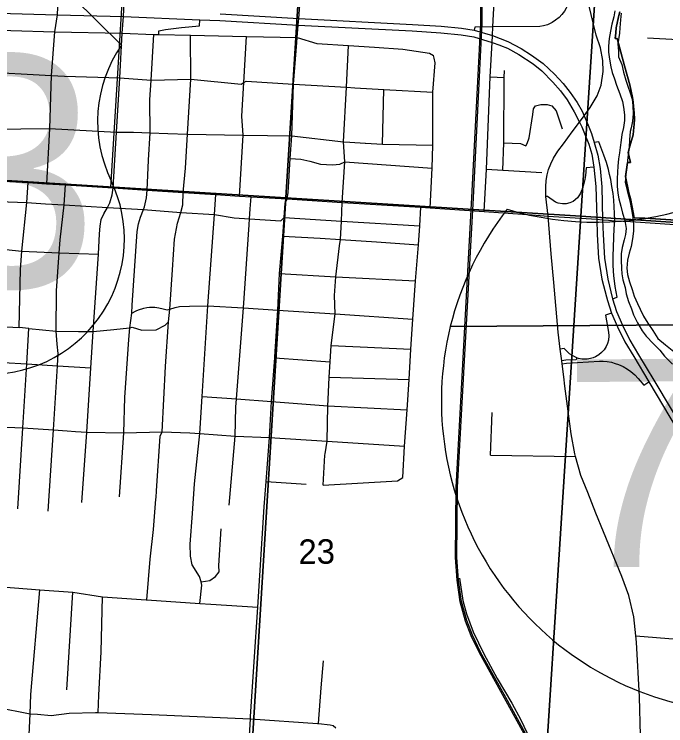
# Model space of a CAD drawing. Extents: x 114604 to 551442, y 316898 to 567001.
# Drawn here: x 216631 to 222509, y 377377 to 383793 of the extents above; entities that cross this region are included whole.
import ezdxf

# ---------------------------------------------------------------- set-up
doc = ezdxf.new("R2010")
doc.units = 0
for name, color, linetype in [('DV_X_County_Line', 7, 'Continuous'), ('GE_P_Alignment', 7, 'Continuous'), ('GE_P_Alignment_1000_Bearings', 7, 'Continuous'), ('GE_P_Alignment_1000_Stations', 7, 'Continuous'), ('GE_P_Alignment_100_Cardinal_Points', 7, 'Continuous'), ('GE_P_Alignment_100_Stations', 7, 'Continuous'), ('GE_P_Alignment_500_Bearings', 7, 'Continuous'), ('GE_P_Alignment_500_Cardinal_Points', 7, 'Continuous'), ('GE_P_Alignment_500_Stations', 7, 'Continuous'), ('PV_X_Curb', 7, 'Continuous'), ('SN_P_Signs', 7, 'Continuous')]:
    doc.layers.add(name, color=color, linetype=linetype)

msp = doc.modelspace()

# ---------------------------------------------------------------- linework, layer by layer
at = {"layer": 'DV_X_County_Line'}
for points in [[(222048.7, 383823.7), (222039.1, 383769.5), (222023.5, 383703.3), (222010, 383639.1), (221998.4, 383572.9), (221992.9, 383504.8), (221991.3, 383450.7), (222001.7, 383388.7), (222014.2, 383318.7), (222026.6, 383268.7), (222045, 383210.7), (222065.4, 383154.8), (222093.9, 383074.9), (222118.4, 383005), (222128.7, 382955), (222137.2, 382887), (222135.6, 382834.9), (222126, 382770.7), (222112.5, 382708.5), (222104.8, 382656.4), (222097.3, 382592.2), (222091.6, 382542.1), (222082, 382488), (222076.5, 382421.8), (222072.8, 382369.7), (222069.3, 382307.6), (222071.7, 382243.5), (222076.2, 382179.5), (222084.5, 382127.5), (222103, 382063.5), (222119.4, 381999.5), (222137.9, 381931.6), (222152.4, 381861.6), (222144.7, 381807.4), (222133.1, 381757.3), (222115.6, 381689), (222106, 381630.9), (222106.4, 381574.8), (222108.9, 381500.7), (222113.2, 381450.7), (222121.6, 381396.6), (222142.1, 381328.7), (222152.5, 381272.7), (222173, 381202.8), (222199.4, 381136.9), (222217.8, 381082.9), (222252.3, 381011.1), (222296.7, 380939.3), (222333.1, 380889.5), (222397.5, 380821.9), (222453.9, 380762.3), (222498.3, 380708.5), (222568.8, 380637)], [(222106.8, 383802.1), (222101.2, 383743.9), (222095.7, 383671.8), (222092.1, 383621.7), (222076.8, 383525.4), (222081.2, 383461.4), (222081.6, 383409.3), (222112.1, 383339.4), (222128.5, 383271.5), (222149, 383199.5), (222165.4, 383143.6), (222187.8, 383083.7), (222206.2, 383027.7), (222210.6, 382967.7), (222215.1, 382893.6), (222207.6, 382829.4), (222196, 382767.3)], [(222196, 382767.3), (222188.3, 382735.2), (222182.8, 382661), (222177.3, 382590.9), (222169.7, 382524.7), (222162.1, 382472.6), (222156.5, 382410.4), (222147, 382346.3), (222141.5, 382276.1), (222160, 382204.2), (222176.4, 382146.2), (222186.7, 382094.2), (222199.2, 382032.2), (222211.7, 381960.2), (222216.1, 381896.1), (222216.5, 381838.1), (222209, 381767.9), (222197.5, 381699.7), (222177.9, 381639.5), (222164.4, 381575.3), (222158.9, 381503.1), (222163.3, 381445.1), (222181.7, 381381.1), (222206.2, 381311.2), (222224.6, 381251.2), (222253.1, 381183.3), (222277.4, 381133.5), (222307.8, 381071.6), (222346.3, 381005.8), (222390.7, 380940), (222437.2, 380870.3), (222507.6, 380810.7), (222580, 380751.2)]]:
    msp.add_lwpolyline(points, dxfattribs=at)
at = {"layer": 'GE_P_Alignment'}
for p, q in [((220565.1, 380976), (224893.6, 381007.3)), ((224893.6, 381007.3), (220565.1, 380976)), ((224893.6, 381007.3), (220565.1, 380976))]:
    msp.add_line(p, q, dxfattribs=at)
for centre, start, end in [((223296.8, 380306), 142.08294, 166.22063), ((221880.4, 384730.3), 253.42308, 287.40493), ((223296.8, 380306), 166.22063, 258.87702)]:
    msp.add_arc(centre, 2812.7, start, end, dxfattribs=at)
at = {"layer": 'GE_P_Alignment_1000_Bearings'}
for points in [[(211007.2, 383328.6), (212969.9, 382523.3), (216400.3, 382301.7), (217504, 382230.6), (217660.6, 384834.7)], [(221196.1, 373627.7), (221391.3, 376455.8), (221377.3, 376752.1), (221352.8, 376913), (221316.6, 377072.6), (221249.3, 377269.9), (221069.4, 377598.5), (220827, 378034.9), (220754.3, 378187.9), (220702.1, 378320.9), (220654.7, 378495.1), (220627.7, 378689.5), (220610.9, 378894), (220616.6, 379526.2), (220760.6, 382139.1), (220840.8, 383712.4), (220843.5, 384047.8)], [(221211.1, 373630.2), (221407.1, 376490.7), (221397.3, 376741.3), (221371.1, 376912.2), (221328.4, 377076.8), (221260.9, 377274.9), (221080.4, 377604.5), (220838.2, 378040.6), (220765.9, 378192.8), (220714.1, 378324.8), (220667.1, 378497.6), (220640.2, 378690.9), (220623.5, 378894.4), (220629.2, 379525.8), (220773.2, 382138.5), (220853.4, 383712), (220856.1, 384048)], [(220648, 378707.3), (220676.8, 378507.4), (220710.4, 378387.1), (220770.7, 378222.9), (220867, 378025.6), (220988.3, 377803.5), (221121.3, 377579.7), (221201.6, 377428.9), (221283.7, 377258.9), (221327.3, 377127.1), (221376.9, 376942.1), (221407.3, 376768.7), (221426.9, 376584.5), (221422.1, 376497.4)]]:
    msp.add_lwpolyline(points, dxfattribs=at)
at = {"layer": 'GE_P_Alignment_1000_Stations'}
for p, q in [((221303.1, 381983.3), (221447.8, 381973.3)), ((221992.6, 381935.1), (222047.9, 381930.7))]:
    msp.add_line(p, q, dxfattribs=at)
for points in [[(216419.4, 382293), (216757.2, 382274.6), (216923.1, 382264.5), (217092.4, 382253.6), (217522.6, 382227.5), (217829.4, 382205.3), (218156.5, 382184.4), (218449.9, 382167), (218662.7, 382153.8), (218768.7, 382145.9), (219091.8, 382128.3), (219590.8, 382095.3), (220298.7, 382051.8), (220383.8, 382046.3), (220869.3, 382013.4), (221303.1, 381983.3)], [(221447.8, 381973.3), (221886.3, 381943.9), (221937.3, 381939.6), (221992.6, 381935.1)], [(222047.9, 381930.7), (222190.4, 381923.1), (222589.9, 381898.2), (222626.6, 381896)]]:
    msp.add_lwpolyline(points, dxfattribs=at)
at = {"layer": 'GE_P_Alignment_100_Cardinal_Points'}
for p, q in [((222342.6, 383581.3), (222617.9, 383565.9)), ((220924.3, 383227.4), (221052.1, 383222.7)), ((219954.3, 382621.8), (219965.5, 383115.3)), ((219490.2, 380806), (220209.7, 380771.2)), ((218981.2, 380694.4), (219479.9, 380659.2)), ((219472.8, 380519.1), (220192.9, 380500.6)), ((220926.9, 379817.6), (220942.3, 380200.1)), ((220926.9, 379817.6), (221695.2, 379806)), ((218902.5, 379579.9), (219264.7, 379554)), ((219416.9, 379546.4), (220087.7, 379584.6)), ((217105.6, 377700.7), (217159.5, 378582.6))]:
    msp.add_line(p, q, dxfattribs=at)
for points in [[(217111.7, 385328.7), (217084.8, 384837.4), (217053.3, 384387.3), (217022.2, 384006.1), (217022.3, 383856.3), (217019.2, 383789), (216995.6, 383635.3), (216964.8, 383241.7), (216948.9, 382763.5), (216923.1, 382264.5)], [(217522.6, 382227.5), (217553.4, 382729.4), (217582.7, 383220.8), (217606, 383621), (217617.6, 383772.7), (217620.9, 383836.6), (217630.3, 383989), (217653, 384364.4), (217681, 384827.4), (217694.8, 385096.7), (217710.2, 385311.7)], [(219105.4, 382232.5), (219120.9, 382493), (219135.3, 382695.2), (219151.3, 383163.1), (219181.4, 383538.6), (219184.9, 383581.9), (219193.8, 383695.6), (219199.3, 383754.4), (219207.7, 383874.1), (219227, 384309.5), (219248.5, 384794), (219283.7, 385025.2), (219269.4, 385264.8)], [(220869.3, 382013.4), (220890, 382395.5), (220924.3, 383227.4), (220941.6, 383537.1), (220945.8, 383601.4), (220948.8, 383678.3), (220971.6, 384133), (220989, 384479.5), (220899.9, 384932.7), (220860.2, 385076.2), (220816, 385250.4)], [(214434.6, 383721), (214547.1, 383716.6), (214879.1, 383704), (215092.5, 383695.9), (215302.8, 383687.9), (215739, 383671.5), (216239.6, 383657.1), (216599.1, 383646.7), (216995.6, 383635.3), (217606, 383621), (217890.4, 383610.5), (217934.4, 383609.1), (218220.7, 383602.8), (218727.4, 383591.8), (219184.9, 383581.9)], [(217580.3, 379442.5), (217620.8, 380017.8), (217629.7, 380337), (217664.8, 380859.9), (217674.7, 380965.6), (217691.4, 381098.8), (217693.7, 381168.3), (217739.6, 381834.6), (217751.3, 381902.4), (217770, 381961.6), (217797.2, 382033), (217805.5, 382055.3), (217824.1, 382136), (217829.4, 382205.3), (217842.8, 382476.7), (217858.1, 382724.7), (217855.5, 383020.8), (217866, 383198.2), (217890.4, 383610.5)], [(217911.2, 379435.6), (217915.8, 379494.2), (217948.6, 379987), (217966.2, 380027.5), (217996.6, 380616), (218022.5, 381018.7), (218035.6, 381132.9), (218059, 381489.4), (218075.6, 381765.8), (218103, 381909.9), (218132.5, 382004.1), (218151, 382074.9), (218156.5, 382184.4), (218174.8, 382403.6), (218192.7, 382712), (218223.4, 383206), (218220.7, 383602.8)], [(218662.7, 382153.8), (218697.8, 382703.6), (218684.6, 382874.2), (218702.7, 383176.8), (218727.4, 383591.8)], [(219184.9, 383581.9), (219362.3, 383527.6), (219646.7, 383510.2), (219881.7, 383495.9), (220138, 383479.2), (220376, 383440.6), (220411.9, 383422.1)], [(219601.5, 382643), (219627.3, 383134.9), (219646.7, 383510.2)], [(220383.8, 382046.3), (220401.1, 382404.1), (220408.3, 382610.8), (220406.4, 383075.1), (220407.6, 383089.9), (220429.3, 383355.8), (220419.7, 383397.9), (220411.9, 383422.1)], [(216320.5, 383265.1), (216469.2, 383267.8), (216693.5, 383256), (216964.8, 383241.7), (217083.3, 383235.5), (217582.7, 383220.8), (217866, 383198.2), (218223.4, 383206), (218678.7, 383162.9), (218702.7, 383176.8), (218723, 383188.6), (219151.3, 383163.1), (219627.3, 383134.9), (219703.6, 383130.4), (219965.5, 383115.3), (220407.6, 383089.9)], [(221038.5, 382387), (221047.4, 382634), (221052.1, 383222.7), (221054.9, 383284.9)], [(221047.4, 382634), (221199.4, 382627.4), (221246.5, 382605.1), (221258.8, 382627), (221275.3, 382679), (221310.6, 382889.8), (221315.8, 382939.8), (221332.2, 382967.6), (221381.3, 382980.1), (221437.9, 382980.4), (221479.7, 382966.5), (221518.8, 382922.4), (221575.4, 382758.7)], [(216282.9, 382762.8), (216428.5, 382756.6), (216948.9, 382763.5), (217553.4, 382729.4), (217706.9, 382730.7), (217858.1, 382724.7), (218017.4, 382716.8), (218192.7, 382712), (218697.8, 382703.6), (219135.3, 382695.2), (219601.5, 382643), (219658.8, 382639.5), (219795.9, 382631.2), (219801.1, 382630.9)], [(219566.6, 381704.9), (219573.6, 381761.1), (219583.4, 381926.8), (219590.8, 382095.3), (219612.5, 382462.6), (219601.5, 382643)], [(219801.1, 382630.9), (219954.3, 382621.8), (220408.3, 382610.8)], [(219120.9, 382493), (219215.7, 382486.9), (219296.6, 382467.1), (219392.9, 382441.6), (219500.7, 382434.3), (219567.5, 382442.1), (219612.5, 382462.6), (220401.1, 382404.1)], [(220890, 382395.5), (221038.5, 382387), (221392, 382364.4)], [(216662.4, 379333.4), (216707.2, 380061.8), (216745.4, 380639.3), (216763.9, 380959.3), (216674.8, 380968.2), (216686.2, 381491.1), (216698.9, 381657.2), (216746.2, 382094), (216757.2, 382274.6)], [(216937.4, 379311), (216984.9, 380045.4), (217020.3, 380622.5), (217027.2, 380732.9), (217017.6, 380819), (217009.5, 380935), (217012.5, 381299.4), (217036.5, 381640), (217045, 381760.1), (217081.6, 382072.9), (217092.4, 382253.6)], [(217241.2, 379390.8), (217285.3, 380024.8), (217322.7, 380605.5), (217343.4, 380931.1), (217389.9, 381629.9), (217399.4, 381813.9), (217405.9, 381880.8), (217415, 381943.4), (217438.1, 381993.1), (217472.4, 382048.9), (217494.7, 382093.3), (217514.1, 382165.5), (217522.6, 382227.5)], [(218719.5, 376734.3), (218762.3, 377439.6), (218763.5, 377460), (218827.6, 378447.3), (218886.2, 379350.2), (218902.5, 379579.9), (218934.6, 379976.1), (218953.4, 380300.8), (218981.2, 380694.4), (218981.9, 380703.1), (219008.9, 381125.5), (219023.2, 381455.6), (219053.4, 381792.9), (219066.1, 381959.7), (219075.6, 382088.2), (219091.8, 382128.3), (219102.6, 382185.6), (219105.4, 382232.5)], [(218304.1, 378480.3), (218324, 378644.2), (218316.1, 378673.1), (218302.7, 378722.5), (218235.7, 378827.5), (218220.4, 378905.8), (218219.4, 379014), (218239.4, 379291), (218258.6, 379556.9), (218304.6, 380011.7), (218326.1, 380344.7), (218378.3, 381164.1), (218437.4, 381988.1), (218449.9, 382167)], [(216095.5, 382120.8), (216183.7, 382115.1), (216381.6, 382105.2), (216407.1, 382115.8), (216576.8, 382101.8), (216746.2, 382094)], [(218750.9, 381894.4), (218754.5, 381947.9), (218759.9, 382039.1), (218768.7, 382145.9)], [(216746.2, 382094), (216914.5, 382084.1), (217081.6, 382072.9), (217472.4, 382048.9), (217797.2, 382033), (218132.5, 382004.1), (218437.4, 381988.1), (218615.5, 381956.4), (218754.5, 381947.9), (219036.8, 381929.1), (219066.1, 381959.7), (219583.4, 381926.8), (220288.9, 381886)], [(220087.7, 379584.6), (220136, 379615.6), (220152, 379897.3), (220174.5, 380225.7), (220192.9, 380500.6), (220209.7, 380771.2), (220228.2, 381044.5), (220250.1, 381390.3), (220278, 381714.1), (220288.9, 381886), (220298.7, 382051.8)], [(218571, 379367.4), (218625.5, 379989.1), (218631.5, 380248.8), (218635.8, 380325.6), (218699.9, 381145.1), (218750.9, 381894.4)], [(219053.4, 381792.9), (219392.1, 381772.8), (219573.6, 381761.1), (219900.2, 381740), (220278, 381714.1)], [(216381.4, 381688.2), (216698.9, 381657.2), (217036.5, 381640), (217389.9, 381629.9)], [(219434.8, 379829.7), (219452.9, 379943.2), (219459.3, 380261.3), (219462.7, 380318.7), (219472.8, 380519.1), (219479.9, 380659.2), (219490.2, 380806), (219526.4, 381090.8), (219521.7, 381256.2), (219531.5, 381424), (219566.6, 381704.9)], [(219023.2, 381455.6), (219531.5, 381424), (220250.1, 381390.3)], [(210045.2, 381363.6), (210513.1, 381335.2), (210927, 381313.4), (211112.8, 381300.1), (211278, 381289.5), (211618.2, 381269.3), (211958, 381248.4), (212129.5, 381238.4), (212302.9, 381229.1), (212633.3, 381209.3), (212971.3, 381189.3), (213311.1, 381168), (213511.6, 381157.1), (213643.2, 381151.4), (214016.4, 381125.5), (214406.7, 381103.8), (214763.4, 381082.9), (215189.4, 381056.3), (215605.7, 381030.3), (215970.1, 381006.9), (216336.5, 380986.2), (216674.8, 380968.2)], [(217691.4, 381098.8), (217730, 381117.3), (217752.7, 381128.2), (217799.9, 381142.1), (217828.7, 381147.7), (217851, 381152.2), (217868.8, 381151.8), (217899.7, 381151.3), (217936.4, 381146.5), (217976, 381136.6), (218011.3, 381127.8), (218035.6, 381132.9), (218081.4, 381149.2), (218123.3, 381156.5), (218211, 381159.1), (218378.3, 381164.1), (218699.9, 381145.1), (219008.9, 381125.5), (219526.4, 381090.8), (220228.2, 381044.5)], [(216763.9, 380959.3), (217009.5, 380935), (217212.1, 380932.5), (217343.4, 380931.1), (217528.8, 380951.5), (217669.7, 380964), (217674.7, 380965.6), (217693.8, 380971.8), (217783.6, 380942.9), (217911.8, 380947.6), (217992.2, 380988.9), (218022.5, 381018.7)], [(216316.2, 380665.2), (216745.4, 380639.3), (217020.3, 380622.5), (217322.7, 380605.5)], [(218326.1, 380344.7), (218635.8, 380325.6), (218953.4, 380300.8), (219459.3, 380261.3), (220174.5, 380225.7)], [(216278.5, 380052.8), (216346.9, 380065.6), (216485.8, 380072.4), (216707.2, 380061.8)], [(216707.2, 380061.8), (216984.9, 380045.4), (217109.7, 380036.8), (217185, 380031.7)], [(217185, 380031.7), (217285.3, 380024.8), (217620.8, 380017.8), (217966.2, 380027.5), (218215.4, 380017.9), (218304.6, 380011.7), (218625.5, 379989.1), (218934.6, 379976.1)], [(218934.6, 379976.1), (219452.9, 379943.2), (220152, 379897.3)], [(219416.9, 379546.4), (219433, 379818.3), (219434.8, 379829.7)], [(217826.4, 378513.3), (217857.9, 378879.4), (217888.5, 379147.7), (217909.9, 379419.6), (217911.2, 379435.6)], [(218316.1, 378673.1), (218396.4, 378687.5), (218446.8, 378723.1), (218479.2, 378764.9), (218475.7, 378823.1), (218498.9, 379153.6)], [(216190.5, 378646.6), (216520.7, 378629.2), (216863.3, 378602.4), (217159.5, 378582.6), (217428.5, 378540.5), (217821.4, 378513.6), (217826.4, 378513.3), (218304.1, 378480.3), (218404.1, 378473.5), (218827.6, 378447.3)], [(216745.9, 376849.4), (216773.9, 377485.2), (216781.5, 377657.2), (216863.3, 378602.4)], [(217387.8, 377494.8), (217395.7, 377651.7), (217415.6, 378043.8), (217428.5, 378540.5)], [(222238.3, 378187.5), (222872, 378137.1), (223361, 378111.1)], [(219375.2, 377395.6), (219399.6, 377718.6), (219421.3, 377962.9)], [(216467.5, 377545.8), (216773.9, 377485.2), (216840.8, 377481.8), (216964.8, 377469.8), (217125.4, 377489.4), (217363.9, 377495.7), (217387.8, 377494.8), (217868.4, 377477.8), (218762.3, 377439.6), (219367.4, 377396.3), (219375.2, 377395.6), (219481.4, 377386.5), (219509.4, 377378.1), (219533.1, 377357.6)]]:
    msp.add_lwpolyline(points, dxfattribs=at)
at = {"layer": 'GE_P_Alignment_100_Stations'}
for points in [[(222601, 381937.3), (222366.9, 381950.4), (222321.2, 381953), (222222.7, 381958.5), (222213.6, 382005.6), (222189.5, 382130.8), (222174.3, 382182.4), (222145.7, 382330.9), (222164.3, 382456.1), (222190.2, 382455.8), (222169.1, 382547.3), (222184.8, 382602.3), (222199.4, 382653.3), (222214.3, 382705.3), (222216.6, 382740.8), (222223.5, 382802.5), (222227.7, 382846.7), (222222.4, 382904.9), (222217.3, 382961), (222213.8, 383000), (222209.3, 383041.8), (222184.2, 383156.5), (222137, 383328), (222068.8, 383573.6), (222052.9, 383574.5), (222057, 383625.5), (222060.6, 383669.2), (222082.7, 383768.7), (222094.7, 383815.4)], [(222094.7, 383815.4), (222085.5, 383781.2), (222082.7, 383768.7), (222060.6, 383669.2), (222057, 383625.5), (222052.9, 383574.5), (222068.8, 383573.6), (222137, 383328), (222184.2, 383156.5), (222209.3, 383041.8), (222213.8, 383000), (222217.3, 382961), (222222.4, 382904.9), (222227.7, 382846.7), (222223.5, 382802.5), (222216.6, 382740.8), (222214.3, 382705.3), (222199.4, 382653.3), (222184.8, 382602.3), (222169.1, 382547.3), (222190.2, 382455.8), (222164.3, 382456.1), (222145.7, 382330.9), (222174.3, 382182.4), (222189.5, 382130.8), (222213.6, 382005.6), (222222.7, 381958.5), (222321.2, 381953), (222366.9, 381950.4), (222601, 381937.3)]]:
    msp.add_lwpolyline(points, dxfattribs=at)
at = {"layer": 'GE_P_Alignment_500_Bearings'}
for points in [[(221447.8, 381973.3), (221426.5, 382148.5), (221425.9, 382237), (221429.8, 382293.5), (221439.9, 382344.8), (221449.9, 382392.6), (221470.4, 382444.8), (221497, 382494.5), (221534.6, 382558.4), (221585, 382624.8), (221665.5, 382733.4), (221730.3, 382818.8), (221772.1, 382876.5), (221827.9, 382953.2), (221889.4, 383057.8), (221925.6, 383152.1), (221943.8, 383275.6), (221941.8, 383375.9), (221920.6, 383490.2), (221882.2, 383604.1), (221811.4, 383890.6)], [(221570.3, 380668.2), (221557, 380774), (221537.8, 380926.6), (221498.4, 381372.7), (221476.2, 381632.3), (221447.8, 381973.3)], [(221588, 380521.9), (221573.6, 380640.9), (221570.3, 380668.2)], [(222238.3, 378187.5), (222221.1, 378359.8), (222174.9, 378551.3), (222113.1, 378722.4), (221948.2, 379124), (221878.4, 379292.9), (221804.2, 379479.8), (221742.9, 379632.9), (221695.2, 379806), (221688.5, 379830.3), (221654.6, 380008.1), (221598, 380438.6), (221588, 380521.9)], [(222733.4, 375603.2), (222507.8, 376033.4), (222382.1, 376283.4), (222322.9, 376426.5), (222306.5, 376540.5), (222297.4, 376867.2), (222280.3, 377288), (222270.7, 377638.8), (222244.1, 378129.6), (222238.3, 378187.5)]]:
    msp.add_lwpolyline(points, dxfattribs=at)
at = {"layer": 'GE_P_Alignment_500_Cardinal_Points'}
msp.add_line((217598.5, 383514.8), (216722.1, 384378.6), dxfattribs=at)
for points in [[(221588.4, 384687.2), (221552.5, 384677.5), (221644.9, 384102.4), (221648, 384074.3), (221650, 384040.8), (221649, 383999.9), (221646.4, 383958.8), (221639.2, 383921.4), (221627.4, 383884.4), (221610, 383846.9), (221594.5, 383821.3), (221570.8, 383790.4), (221545.5, 383764.3), (221513.5, 383738.5), (221482.7, 383719.3), (221441.7, 383697.8), (221405.4, 383687.3), (221371.9, 383681.5), (220948.8, 383678.3), (220785.9, 383677), (220779.4, 383648.9)], [(217934.4, 383609.1), (217935.6, 383643.5), (217996.8, 383656.2), (218138.5, 383673), (218303, 383688.2), (218305.3, 383741)], [(222047.9, 381930.7), (222046.6, 381994.7), (222044.3, 382055.8), (222039.7, 382117.2), (222033, 382176.6), (222023.5, 382240.8), (222011.9, 382302.8), (222001.7, 382348.6), (221990.8, 382392.2), (221973, 382454.5), (221950.3, 382523.4), (221905.7, 382641.2), (221863.6, 382636.7)], [(221860.3, 382413.7), (221790.2, 382407.6), (221783.1, 382338.8), (221777.1, 382302.1), (221765.6, 382254.4), (221753.4, 382216.8), (221736.3, 382174.4), (221712.3, 382136.9), (221671.8, 382104.2), (221642.6, 382091), (221610.8, 382083.5), (221575.6, 382082.7), (221537.1, 382090.6), (221515.3, 382099.6), (221442.5, 382149.4), (221426.5, 382148.5)], [(222034.7, 381588.2), (222035.3, 381611.2), (222044.3, 381862.1), (222045.8, 381894.7), (222046.3, 381912.5), (222047.9, 381930.7)], [(222027.2, 381225.9), (222071.3, 381241.2), (222052.5, 381339.2), (222045.1, 381387.7), (222039.8, 381434), (222036.3, 381480.5), (222034.3, 381530.1), (222034.2, 381571), (222034.7, 381588.2)], [(222020.6, 381098.5), (221965.2, 381078.4), (221993.5, 380925.3), (221995.3, 380893.5), (221991.1, 380854.7), (221981.8, 380822.3), (221971.1, 380798), (221952, 380767.8), (221929.5, 380742.3), (221903.7, 380721), (221876, 380704.5), (221854, 380695), (221830.2, 380687.8), (221800.6, 380682.9), (221773.3, 380682), (221753.9, 380683.5), (221721.8, 380689.9), (221707.2, 380695), (221694, 380699.8), (221661.8, 380717.2), (221641.7, 380732.1), (221592.1, 380779), (221557, 380774)], [(221707.2, 380695), (221701.1, 380677.7), (221605.7, 380673.2), (221570.3, 380668.2)], [(221573.6, 380640.9), (221613.6, 380646.6), (221910.9, 380665.9), (221943.6, 380665), (221981.3, 380661), (222018, 380654), (222051.9, 380644.8), (222083.2, 380633.8), (222124.5, 380615.1), (222163, 380592.9), (222194.2, 380571), (222230.3, 380540.3), (222261.1, 380508.2), (222311.1, 380449.4), (222356.4, 380477.4)]]:
    msp.add_lwpolyline(points, dxfattribs=at)
for centre, start, end in [((218601.4, 382823.2), 145.41292, 205.86672), ((216406.4, 381765.7), 269.77558, 25.58193)]:
    msp.add_arc(centre, 1218.2, start, end, dxfattribs=at)
at = {"layer": 'GE_P_Alignment_500_Stations'}
for points in [[(211919.6, 384156.9), (211990.2, 384153), (212454.3, 384122), (212718.8, 384099.8), (212963.1, 384063.4), (213511.3, 383996.2), (214173.1, 383914.8), (214569.6, 383871.7), (215262.5, 383833.5), (215753.2, 383820.5), (215924.1, 383818), (216068.4, 383813.9), (217019.2, 383789), (217617.6, 383772.7), (218305.3, 383741), (218486.2, 383736), (219193.8, 383695.6), (220220.3, 383641.8), (220479.7, 383625.9), (220662.8, 383608.2), (220776.2, 383588.9), (220941.6, 383537.1), (221012.1, 383512.9), (221017.2, 383510.9)], [(218489.4, 383796), (219199.3, 383754.4), (220223.6, 383701.8), (220482.9, 383685.9), (220666.1, 383668.1), (220779.4, 383648.9), (220945.8, 383601.4), (221015.3, 383572.8), (221082.8, 383547.9), (221203.4, 383483.9), (221298.4, 383423.4), (221403.1, 383347.7), (221503.9, 383252.6), (221582.3, 383168.4), (221645.5, 383086.8), (221708.6, 382996.9), (221753.7, 382918), (221772.1, 382876.5), (221807.4, 382793.3), (221839.9, 382717.1), (221863.6, 382636.7), (221895.5, 382523), (221915.6, 382400.8), (221931.7, 382237.8), (221937.3, 381939.6), (221942.7, 381805.8), (221954.9, 381594.3), (221984.7, 381404.8), (222027.2, 381225.9), (222065, 381113.1), (222118.6, 380990), (222183.8, 380853.8), (222264.1, 380720.4), (222400.8, 380492.1), (223598.5, 378491.3)], [(221017.2, 383510.9), (221079.6, 383488), (221182.4, 383430.6), (221311.5, 383344.9), (221389.4, 383282.1), (221490.3, 383179.4), (221559.4, 383100.9), (221618, 383022.1), (221682.3, 382913.3)], [(221682.3, 382913.3), (221730.3, 382818.8), (221750.3, 382776.5), (221781, 382703.2), (221815.4, 382621.7), (221840.4, 382531.1), (221860.3, 382413.7), (221877.6, 382238.1), (221886, 381954.1)], [(221886, 381954.1), (221886.3, 381943.9), (221888.6, 381806.1), (221900.8, 381594.6), (221930.7, 381405.1), (221973.4, 381246)], [(221973.4, 381246), (221982.8, 381211.2), (222020.6, 381098.5), (222074.2, 380975.4), (222139.4, 380839.1), (222219.7, 380705.7), (222356.4, 380477.4), (223502.9, 378552.2), (224307.1, 377203.8), (224515.3, 376865.5), (224623.2, 376704.9), (224680.6, 376627.3), (224757.9, 376536.8), (224868, 376425.8), (225002.3, 376307.3), (225109.5, 376229.8)]]:
    msp.add_lwpolyline(points, dxfattribs=at)
at = {"layer": 'SN_P_Signs'}
for points in [[(216725, 387502.1), (219406, 387337.3), (219081.6, 382136.9), (216413.5, 382302.7)], [(219406, 387337.3), (222080.4, 387173), (221743, 381971.5), (219081.6, 382136.9)], [(224736.6, 387010.2), (224400.2, 381793.6), (221743, 381971.5), (222080.4, 387173)], [(219081.6, 382136.9), (218749.6, 376765.4), (216092.5, 376909.3), (216413.5, 382302.7)], [(221743, 381971.5), (221399.8, 376622), (218749.6, 376765.4), (219081.6, 382136.9)], [(224400.2, 381793.6), (224064.1, 376453.1), (221399.8, 376622), (221743, 381971.5)]]:
    msp.add_lwpolyline(points, close=True, dxfattribs=at)

# ---------------------------------------------------------------- texts
at = {"layer": 'GE_P_Alignment'}
msp.add_text('70', height=1875.12, rotation=0.41401, dxfattribs=at).set_placement((221592.8, 378803.6))
at = {"layer": 'GE_P_Alignment_500_Cardinal_Points'}
msp.add_text('33', height=2088.41, rotation=0.41383, dxfattribs=at).set_placement((214285.9, 381315.4))
at = {"layer": 'PV_X_Curb'}
msp.add_text('23', height=221.01, rotation=0.41392, dxfattribs=at).set_placement((219196.2, 378835.9))

doc.saveas('drawing.dxf')
